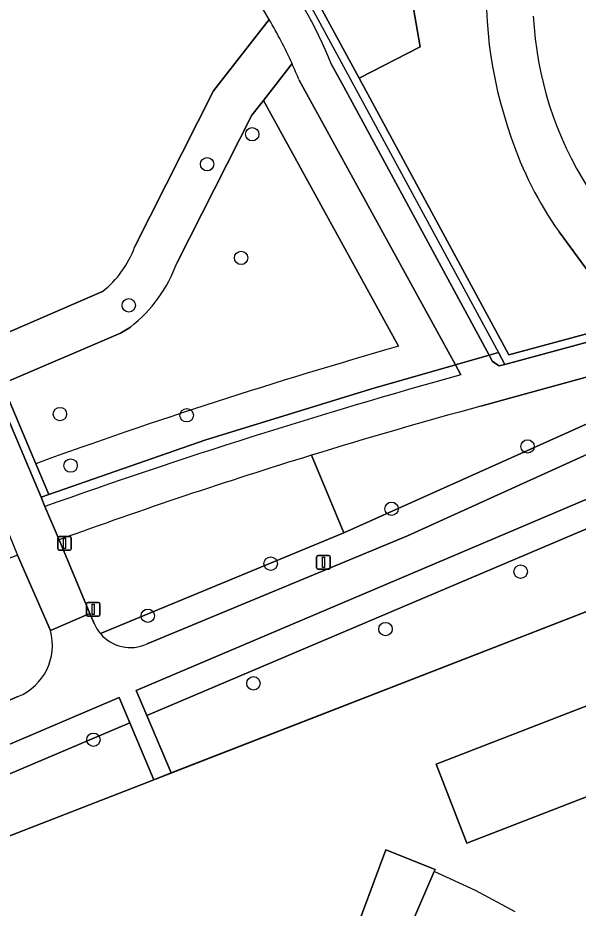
# Model space of a CAD drawing. Extents: x 158086 to 159499, y 382904 to 383981.
# Drawn here: x 159212.7 to 159253.7, y 383488.7 to 383553.7 of the extents above; entities that cross this region are included whole.
import ezdxf

# ---------------------------------------------------------------- set-up
doc = ezdxf.new("R2010")
doc.units = 0
for name, color, linetype in [('IMGEO_Berm_groen', 7, 'Continuous'), ('IMGEO_Boom', 7, 'Continuous'), ('IMGEO_Erf', 7, 'Continuous'), ('IMGEO_Fietspad_open', 7, 'Continuous'), ('IMGEO_Groenvoorziening', 7, 'Continuous'), ('IMGEO_Haag', 7, 'Continuous'), ('IMGEO_Hek', 7, 'Continuous'), ('IMGEO_Lichtmast', 7, 'Continuous'), ('IMGEO_Pand', 7, 'Continuous'), ('IMGEO_Pand_overbouw', 7, 'Continuous'), ('IMGEO_Verkeersbordpaal', 7, 'Continuous'), ('IMGEO_Voetpad_halfverhard', 7, 'Continuous'), ('IMGEO_Voetpad_open', 7, 'Continuous')]:
    doc.layers.add(name, color=color, linetype=linetype)

msp = doc.modelspace()

# ---------------------------------------------------------------- linework, layer by layer
at = {"layer": 'IMGEO_Berm_groen'}
msp.add_lwpolyline([(159250.155, 383577.268), (159245.668, 383579.117), (159244.5, 383577.004), (159240.394, 383561.416), (159242.114, 383551.596), (159237.659, 383549.314), (159248.588, 383529.126), (159257.154, 383531.435), (159252.254, 383538.097)], dxfattribs=at)
for centre, radius, start, end in [((159278.612, 383555.627), 31.692, 174.55507, 199.52276), ((159273.521, 383553.219), 26.095, 198.27517, 215.41504)]:
    msp.add_arc(centre, radius, start, end, dxfattribs=at)
at = {"layer": 'IMGEO_Boom'}
for centre in [(159229.843, 383545.224), (159226.552, 383543.032), (159229.032, 383536.194), (159220.83, 383532.733), (159215.805, 383524.8), (159225.059, 383524.709), (159249.949, 383522.437), (159216.582, 383521.037), (159240.017, 383517.885), (159231.194, 383513.88), (159249.448, 383513.295), (159222.218, 383510.075), (159239.578, 383509.108), (159229.935, 383505.147), (159218.247, 383501.032)]:
    msp.add_circle(centre, 0.489, dxfattribs=at)
at = {"layer": 'IMGEO_Erf'}
msp.add_lwpolyline([(159259.663, 383512.481), (159223.938, 383498.603), (159222.667, 383498.109), (159201.529, 383489.897), (159221.11, 383454.17), (159222.032, 383452.679), (159223.203, 383453.28), (159223.688, 383453.619), (159224.877, 383451.428), (159224.384, 383451.126), (159220.392, 383448.951), (159223.603, 383443.162), (159224.637, 383441.3), (159227.54, 383445.369), (159228.022, 383445.667), (159229.25, 383443.411), (159228.71, 383443.187), (159227.534, 383442.575), (159228.37, 383441.009), (159251.291, 383398.276)], dxfattribs=at)
for points in [[(159262.799, 383500.165), (159245.52, 383493.474), (159243.288, 383499.237), (159260.567, 383505.928)], [(159239.174, 383483.87), (159239.678, 383485.062), (159237.045, 383486.126), (159239.612, 383492.996), (159243.198, 383491.552), (159243.134, 383491.404), (159239.766, 383483.621)]]:
    msp.add_lwpolyline(points, close=True, dxfattribs=at)
at = {"layer": 'IMGEO_Fietspad_open'}
for points in [[(159194.908, 383556.124), (159206.405, 383529.355), (159207.692, 383526.359), (159208.29, 383524.966), (159210.465, 383519.836), (159211.794, 383516.703), (159212.712, 383514.491), (159215.113, 383508.998), (159217.992, 383510.247), (159215.741, 383515.621), (159214.712, 383518.051), (159214.431, 383518.724), (159209.737, 383529.796), (159198.371, 383556.604)], [(159259.778, 383520.928), (159262.753, 383522.214), (159261.718, 383525.238), (159251.703, 383520.686), (159241.191, 383515.909), (159222.162, 383508.02)], [(159195.889, 383493.71), (159196.199, 383493.949), (159210.459, 383500), (159220.124, 383504.101), (159220.905, 383502.26), (159222.667, 383498.109), (159223.938, 383498.603), (159222.16, 383502.793), (159221.379, 383504.634), (159259.778, 383520.928)], [(159218.303, 383509.505), (159217.992, 383510.247), (159215.113, 383508.998)], [(159212.739, 383504.181), (159209.923, 383502.973), (159207.838, 383502.078), (159207.694, 383502.019), (159202.791, 383500), (159189.38, 383494.477)]]:
    msp.add_lwpolyline(points, dxfattribs=at)
for centre, radius, start, end in [((159276.028, 383555.134), 25.688, 182.89016, 212.59852), ((159221.006, 383510.683), 2.948, 203.55433, 220.35775), ((159211.197, 383507.934), 4.058, 292.3344, 15.19395), ((159220.961, 383510.657), 2.898, 220.53319, 294.48051)]:
    msp.add_arc(centre, radius, start, end, dxfattribs=at)
at = {"layer": 'IMGEO_Groenvoorziening'}
for points in [[(159233.455, 383557.081), (159237.659, 383549.314), (159242.114, 383551.596), (159240.394, 383561.416), (159244.5, 383577.004), (159245.668, 383579.117), (159244.941, 383579.417), (159245.269, 383580.167), (159222.257, 383587.89), (159216.897, 383589.048), (159208.283, 383592.173)], [(159208.065, 383568.827), (159192.887, 383571.077), (159197.755, 383559.595), (159198.926, 383556.833), (159210.288, 383530.033), (159218.909, 383533.742)], [(159237.659, 383549.314), (159233.455, 383557.081)], [(159231.08, 383553.597), (159227.025, 383548.392), (159221.256, 383536.981)], [(159221.256, 383536.981), (159227.025, 383548.392), (159231.08, 383553.597)], [(159224.358, 383535.854), (159229.826, 383546.617), (159230.66, 383547.687), (159232.752, 383550.373)], [(159232.752, 383550.373), (159230.66, 383547.687), (159240.524, 383529.742)], [(159235.645, 383550.308), (159236.514, 383548.728), (159247.15, 383529.092), (159247.821, 383529.282), (159248.286, 383528.423), (159257.535, 383530.916), (159257.154, 383531.435), (159248.588, 383529.126), (159237.659, 383549.314)], [(159214.043, 383521.177), (159214.999, 383518.922), (159226.386, 383522.886), (159238.481, 383526.627), (159244.689, 383528.392), (159233.263, 383549.179)], [(159240.524, 383529.742), (159230.66, 383547.687), (159229.826, 383546.617), (159224.358, 383535.854)], [(159218.909, 383533.742), (159210.288, 383530.033), (159211.577, 383526.995), (159220.214, 383530.711), (159220.946, 383531.146)], [(159220.946, 383531.146), (159220.214, 383530.711), (159211.577, 383526.995), (159214.043, 383521.177)], [(159245.091, 383527.661), (159244.689, 383528.392), (159238.481, 383526.627), (159226.386, 383522.886), (159214.999, 383518.922), (159214.431, 383518.724), (159214.712, 383518.051)], [(159234.164, 383521.792), (159236.53, 383516.142), (159258.633, 383526.033), (159256.985, 383528.245), (159248.826, 383525.999), (159246.538, 383525.369)], [(159256.985, 383528.245), (159258.633, 383526.033), (159236.53, 383516.142)], [(159251.703, 383520.686), (159261.718, 383525.238)], [(159218.759, 383508.774), (159236.53, 383516.142), (159234.164, 383521.792)], [(159222.162, 383508.02), (159241.191, 383515.909), (159251.703, 383520.686)], [(159215.741, 383515.621), (159217.992, 383510.247), (159218.303, 383509.505)], [(159236.53, 383516.142), (159218.759, 383508.774)], [(159215.113, 383508.998), (159212.712, 383514.491), (159209.427, 383513.239), (159206.191, 383511.995), (159209.923, 383502.973), (159212.739, 383504.181)]]:
    msp.add_lwpolyline(points, dxfattribs=at)
for points in [[(159192.887, 383571.077), (159192.192, 383571.18), (159198.371, 383556.604), (159209.737, 383529.796), (159214.431, 383518.724), (159214.999, 383518.922), (159214.043, 383521.177), (159211.577, 383526.995), (159210.288, 383530.033), (159198.926, 383556.833), (159197.755, 383559.595)], [(159247.821, 383529.282), (159247.15, 383529.092), (159247.397, 383528.636), (159247.872, 383528.312), (159248.286, 383528.423)], [(159260.97, 383519.261), (159259.778, 383520.928), (159221.379, 383504.634), (159222.16, 383502.793)], [(159259.663, 383512.481), (159264.411, 383514.45), (159260.97, 383519.261), (159222.16, 383502.793), (159223.938, 383498.603)], [(159220.905, 383502.26), (159220.124, 383504.101), (159210.459, 383500), (159196.199, 383493.949), (159195.889, 383493.71), (159196.808, 383492.035)], [(159220.905, 383502.26), (159196.808, 383492.035), (159198.612, 383488.743), (159201.529, 383489.897), (159222.667, 383498.109)]]:
    msp.add_lwpolyline(points, close=True, dxfattribs=at)
for centre, radius, start, end in [((159202.606, 383536.778), 35.703, 22.27028, 51.53685), ((159202.618, 383536.787), 33.055, 30.56642, 51.66022), ((159202.977, 383536.977), 32.65, 24.22346, 30.59999), ((159205.924, 383538.185), 29.467, 21.90688, 24.43237), ((159214.428, 383539.459), 7.264, 308.09149, 340.05386), ((159214.428, 383539.459), 7.264, 308.09149, 340.05386), ((159214.419, 383539.467), 10.575, 308.11164, 340.02488), ((159214.419, 383539.467), 10.575, 308.11164, 340.02488), ((159350.738, 383143.765), 401.404, 105.93653, 109.90998), ((159350.738, 383143.765), 401.404, 105.93653, 109.90998), ((159364.239, 383098.191), 445.692, 105.5056, 109.60258), ((159347.712, 383152.183), 386.658, 105.16882, 107.07758), ((159348.033, 383151.26), 387.633, 107.08283, 109.95492), ((159221.006, 383510.683), 2.948, 203.55433, 220.35775), ((159211.197, 383507.934), 4.058, 292.3344, 15.19395), ((159220.961, 383510.657), 2.898, 220.53319, 294.48051)]:
    msp.add_arc(centre, radius, start, end, dxfattribs=at)
at = {"layer": 'IMGEO_Haag'}
for points in [[(159237.659, 383549.314), (159233.455, 383557.081)], [(159235.645, 383550.308), (159236.514, 383548.728), (159247.15, 383529.092), (159247.821, 383529.282), (159248.286, 383528.423), (159257.535, 383530.916), (159257.154, 383531.435), (159248.588, 383529.126), (159237.659, 383549.314)], [(159245.091, 383527.661), (159244.689, 383528.392), (159238.481, 383526.627), (159226.386, 383522.886), (159214.999, 383518.922), (159214.431, 383518.724), (159214.712, 383518.051)]]:
    msp.add_lwpolyline(points, dxfattribs=at)
msp.add_lwpolyline([(159247.821, 383529.282), (159247.15, 383529.092), (159247.397, 383528.636), (159247.872, 383528.312), (159248.286, 383528.423)], close=True, dxfattribs=at)
for centre, radius, start, end in [((159202.606, 383536.778), 35.703, 22.27028, 51.53685), ((159364.239, 383098.191), 445.692, 105.5056, 109.60258)]:
    msp.add_arc(centre, radius, start, end, dxfattribs=at)
at = {"layer": 'IMGEO_Hek'}
for points in [[(159232.937, 383556.777), (159237.125, 383549.041)], [(159237.125, 383549.041), (159247.821, 383529.282)], [(159214.431, 383518.724), (159209.737, 383529.796)], [(159247.821, 383529.282), (159247.15, 383529.092)], [(159247.15, 383529.092), (159244.689, 383528.392)], [(159244.689, 383528.392), (159238.481, 383526.627), (159226.386, 383522.886), (159214.999, 383518.922)], [(159214.999, 383518.922), (159214.431, 383518.724)], [(159201.529, 383489.897), (159259.663, 383512.481)]]:
    msp.add_lwpolyline(points, dxfattribs=at)
at = {"layer": 'IMGEO_Lichtmast'}
for p, q in [((159215.639, 383514.96), (159215.639, 383515.76)), ((159215.639, 383515.76), (159215.639, 383514.96)), ((159215.739, 383515.86), (159216.529, 383515.86)), ((159216.529, 383515.86), (159215.739, 383515.86)), ((159216.629, 383515.76), (159216.629, 383514.96)), ((159216.629, 383514.96), (159216.629, 383515.76)), ((159216.529, 383514.86), (159215.739, 383514.86)), ((159215.739, 383514.86), (159216.529, 383514.86)), ((159234.549, 383513.578), (159234.549, 383514.378)), ((159234.549, 383514.378), (159234.549, 383513.578)), ((159234.649, 383514.478), (159235.439, 383514.478)), ((159235.439, 383514.478), (159234.649, 383514.478)), ((159235.539, 383514.378), (159235.539, 383513.578)), ((159235.539, 383513.578), (159235.539, 383514.378)), ((159235.439, 383513.478), (159234.649, 383513.478)), ((159234.649, 383513.478), (159235.439, 383513.478))]:
    msp.add_line(p, q, dxfattribs=at)
for points in [[(159216.059, 383515.735), (159216.209, 383515.735), (159216.209, 383514.985), (159216.059, 383514.985), (159216.059, 383515.735)], [(159234.969, 383514.353), (159235.119, 383514.353), (159235.119, 383513.603), (159234.969, 383513.603), (159234.969, 383514.353)]]:
    msp.add_lwpolyline(points, dxfattribs=at)
for centre, start, end in [((159215.739, 383515.76), 90, 180), ((159215.739, 383515.76), 90, 180), ((159216.529, 383515.76), 0, 90), ((159216.529, 383515.76), 360, 90), ((159215.739, 383514.96), 180, 270), ((159215.739, 383514.96), 180, 270), ((159216.529, 383514.96), 270, 0), ((159216.529, 383514.96), 270, 0), ((159234.649, 383514.378), 90, 180), ((159234.649, 383514.378), 90, 180), ((159235.439, 383514.378), 0, 90), ((159235.439, 383514.378), 360, 90), ((159234.649, 383513.578), 180, 270), ((159234.649, 383513.578), 180, 270), ((159235.439, 383513.578), 270, 0), ((159235.439, 383513.578), 270, 0)]:
    msp.add_arc(centre, 0.1, start, end, dxfattribs=at)
at = {"layer": 'IMGEO_Pand'}
for points in [[(159262.799, 383500.165), (159260.567, 383505.928), (159243.288, 383499.237), (159245.52, 383493.474)], [(159239.174, 383483.87), (159239.766, 383483.621), (159243.134, 383491.404), (159243.198, 383491.552), (159239.612, 383492.996), (159237.045, 383486.126), (159239.678, 383485.062)]]:
    msp.add_lwpolyline(points, close=True, dxfattribs=at)
at = {"layer": 'IMGEO_Pand_overbouw'}
msp.add_lwpolyline([(159249.046, 383488.47), (159246.16, 383490.025), (159243.134, 383491.404), (159239.766, 383483.621)], dxfattribs=at)
at = {"layer": 'IMGEO_Verkeersbordpaal'}
for p, q in [((159217.835, 383511.045), (159218.625, 383511.045)), ((159218.625, 383511.045), (159217.835, 383511.045)), ((159217.735, 383510.145), (159217.735, 383510.945)), ((159217.735, 383510.945), (159217.735, 383510.145)), ((159218.725, 383510.945), (159218.725, 383510.145)), ((159218.725, 383510.145), (159218.725, 383510.945)), ((159218.625, 383510.045), (159217.835, 383510.045)), ((159217.835, 383510.045), (159218.625, 383510.045))]:
    msp.add_line(p, q, dxfattribs=at)
msp.add_lwpolyline([(159218.155, 383510.92), (159218.305, 383510.92), (159218.305, 383510.17), (159218.155, 383510.17), (159218.155, 383510.92)], dxfattribs=at)
for centre, start, end in [((159217.835, 383510.945), 90, 180), ((159217.835, 383510.945), 90, 180), ((159218.625, 383510.945), 0, 90), ((159218.625, 383510.945), 360, 90), ((159217.835, 383510.145), 180, 270), ((159217.835, 383510.145), 180, 270), ((159218.625, 383510.145), 270, 0), ((159218.625, 383510.145), 270, 0)]:
    msp.add_arc(centre, 0.1, start, end, dxfattribs=at)
at = {"layer": 'IMGEO_Voetpad_halfverhard'}
for points in [[(159233.263, 383549.179), (159244.689, 383528.392), (159247.15, 383529.092), (159236.514, 383548.728), (159235.645, 383550.308)], [(159246.538, 383525.369), (159248.826, 383525.999), (159256.985, 383528.245), (159259.054, 383528.815), (159257.535, 383530.916), (159248.286, 383528.423), (159247.872, 383528.312), (159247.397, 383528.636), (159247.15, 383529.092), (159244.689, 383528.392), (159245.091, 383527.661)], [(159214.712, 383518.051), (159215.741, 383515.621)]]:
    msp.add_lwpolyline(points, dxfattribs=at)
for centre, radius, start, end in [((159202.606, 383536.778), 35.703, 22.27028, 51.53685), ((159202.618, 383536.787), 33.055, 30.56642, 51.66022), ((159202.977, 383536.977), 32.65, 24.22346, 30.59999), ((159205.924, 383538.185), 29.467, 21.90688, 24.43237), ((159364.239, 383098.191), 445.692, 105.5056, 109.60258), ((159347.712, 383152.183), 386.658, 105.16882, 107.07758), ((159348.033, 383151.26), 387.633, 107.08283, 109.95492)]:
    msp.add_arc(centre, radius, start, end, dxfattribs=at)
at = {"layer": 'IMGEO_Voetpad_open'}
msp.add_lwpolyline([(159252.254, 383538.097), (159257.154, 383531.435), (159257.535, 383530.916), (159259.054, 383528.815), (159261.718, 383525.238), (159261.976, 383525.37)], dxfattribs=at)
for centre, radius, start, end in [((159278.612, 383555.627), 31.692, 174.55507, 199.52276), ((159276.028, 383555.134), 25.688, 182.89016, 212.59852), ((159273.521, 383553.219), 26.095, 198.27517, 215.41504)]:
    msp.add_arc(centre, radius, start, end, dxfattribs=at)

doc.saveas('drawing.dxf')
